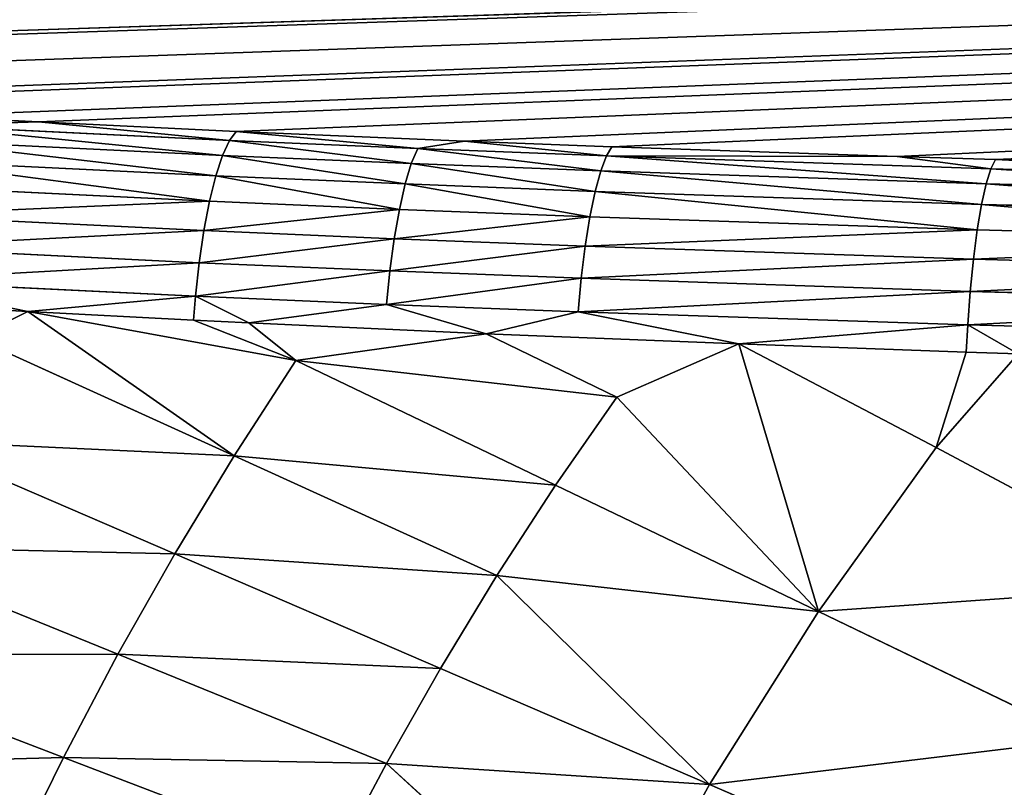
# Model space of a CAD drawing. Extents: x 0 to 500, y 0 to 390.
# Tile 350 of 656: x 112 to 139, y 246 to 267. Entities that reach past the tile are written whole.
import ezdxf

# ---------------------------------------------------------------- set-up
doc = ezdxf.new("R2010")
doc.units = 0
doc.header["$LTSCALE"] = 25.4
doc.layers.get('0').update_dxf_attribs({"linetype": 'CONTINUOUS'})

# ---------------------------------------------------------------- blocks, each defined once
blk = doc.blocks.new('ATLANTA505_-_S_STL')
at = {"color": 0}
for p, q in [((110.023, 42.652, 125.425), (113.065, 41.948, 125.582)), ((110.023, 42.652, 125.425), (113.065, 41.948, 125.582)), ((109.817, 41.843, 125.67), (113.065, 41.948, 125.582)), ((109.817, 41.843, 125.67), (113.065, 41.948, 125.582)), ((109.817, 41.843, 125.67), (118.201, 40.003, 126.079)), ((109.817, 41.843, 125.67), (118.201, 40.003, 126.079)), ((113.065, 41.948, 125.582), (118.377, 40.818, 125.834)), ((118.201, 40.003, 126.079), (113.065, 41.948, 125.582)), ((118.201, 40.003, 126.079), (113.065, 41.948, 125.582)), ((113.065, 41.948, 125.582), (118.377, 40.818, 125.834)), ((118.014, 39.165, 126.482), (109.598, 41.012, 126.071)), ((118.014, 39.165, 126.482), (109.598, 41.012, 126.071)), ((118.201, 40.003, 126.079), (118.377, 40.818, 125.834)), ((118.201, 40.003, 126.079), (118.377, 40.818, 125.834)), ((118.377, 40.818, 125.834), (124.514, 39.651, 126.093)), ((118.377, 40.818, 125.834), (124.514, 39.651, 126.093)), ((117.831, 38.381, 127.031), (109.383, 40.235, 126.618)), ((117.831, 38.381, 127.031), (109.383, 40.235, 126.618)), ((118.201, 40.003, 126.079), (118.014, 39.165, 126.482)), ((118.201, 40.003, 126.079), (118.014, 39.165, 126.482)), ((118.201, 40.003, 126.079), (123.257, 39.031, 126.296)), ((118.201, 40.003, 126.079), (123.257, 39.031, 126.296)), ((117.661, 37.687, 127.712), (109.183, 39.548, 127.298)), ((117.661, 37.687, 127.712), (109.183, 39.548, 127.298)), ((123.257, 39.031, 126.296), (124.514, 39.651, 126.093)), ((123.257, 39.031, 126.296), (124.514, 39.651, 126.093)), ((124.514, 39.651, 126.093), (128.476, 38.967, 126.246)), ((124.514, 39.651, 126.093), (128.476, 38.967, 126.246)), ((118.014, 39.165, 126.482), (117.831, 38.381, 127.031)), ((118.014, 39.165, 126.482), (117.831, 38.381, 127.031)), ((123.086, 38.19, 126.699), (118.014, 39.165, 126.482)), ((123.086, 38.19, 126.699), (118.014, 39.165, 126.482)), ((109.006, 38.98, 128.086), (117.509, 37.113, 128.501)), ((109.006, 38.98, 128.086), (117.509, 37.113, 128.501)), ((123.257, 39.031, 126.296), (123.086, 38.19, 126.699)), ((123.257, 39.031, 126.296), (123.086, 38.19, 126.699)), ((123.257, 39.031, 126.296), (128.331, 38.146, 126.493)), ((123.257, 39.031, 126.296), (128.331, 38.146, 126.493)), ((128.331, 38.146, 126.493), (128.476, 38.967, 126.246)), ((128.331, 38.146, 126.493), (128.476, 38.967, 126.246)), ((128.476, 38.967, 126.246), (136.14, 37.782, 126.509)), ((128.476, 38.967, 126.246), (136.14, 37.782, 126.509)), ((117.383, 36.68, 129.365), (108.858, 38.552, 128.948)), ((117.383, 36.68, 129.365), (108.858, 38.552, 128.948)), ((117.831, 38.381, 127.031), (117.661, 37.687, 127.712)), ((117.831, 38.381, 127.031), (117.661, 37.687, 127.712)), ((122.92, 37.403, 127.248), (117.831, 38.381, 127.031)), ((122.92, 37.403, 127.248), (117.831, 38.381, 127.031)), ((108.687, 38.166, 130.441), (112.782, 37.225, 130.674)), ((108.687, 38.166, 130.441), (112.782, 37.225, 130.674)), ((117.286, 36.396, 130.264), (108.743, 38.271, 129.847)), ((108.743, 38.271, 129.847), (112.782, 37.225, 130.674)), ((108.743, 38.271, 129.847), (112.782, 37.225, 130.674)), ((117.286, 36.396, 130.264), (108.743, 38.271, 129.847)), ((123.086, 38.19, 126.699), (122.92, 37.403, 127.248)), ((123.086, 38.19, 126.699), (122.92, 37.403, 127.248)), ((128.175, 37.302, 126.896), (123.086, 38.19, 126.699)), ((128.175, 37.302, 126.896), (123.086, 38.19, 126.699)), ((128.331, 38.146, 126.493), (128.175, 37.302, 126.896)), ((128.331, 38.146, 126.493), (128.175, 37.302, 126.896)), ((128.331, 38.146, 126.493), (136.14, 37.782, 126.509)), ((128.331, 38.146, 126.493), (136.14, 37.782, 126.509)), ((128.331, 38.146, 126.493), (138.661, 36.588, 126.839)), ((128.331, 38.146, 126.493), (138.661, 36.588, 126.839)), ((117.661, 37.687, 127.712), (117.509, 37.113, 128.501)), ((117.661, 37.687, 127.712), (117.509, 37.113, 128.501)), ((122.764, 36.706, 127.93), (117.661, 37.687, 127.712)), ((122.764, 36.706, 127.93), (117.661, 37.687, 127.712)), ((136.14, 37.782, 126.509), (138.781, 37.412, 126.591)), ((138.661, 36.588, 126.839), (136.14, 37.782, 126.509)), ((138.661, 36.588, 126.839), (136.14, 37.782, 126.509)), ((136.14, 37.782, 126.509), (138.781, 37.412, 126.591)), ((113.738, 35.616, 142.657), (106.55, 37.441, 139.902)), ((113.738, 35.616, 142.657), (106.55, 37.441, 139.902)), ((108.079, 37.434, 136.988), (115.199, 35.61, 139.887)), ((108.079, 37.434, 136.988), (115.199, 35.61, 139.887)), ((109.679, 37.432, 134.147), (116.727, 35.609, 137.186)), ((109.679, 37.432, 134.147), (116.727, 35.609, 137.186)), ((111.35, 37.436, 131.379), (112.782, 37.225, 130.674)), ((111.35, 37.436, 131.379), (112.782, 37.225, 130.674)), ((111.35, 37.436, 131.379), (118.322, 35.612, 134.554)), ((111.35, 37.436, 131.379), (118.322, 35.612, 134.554)), ((122.92, 37.403, 127.248), (122.764, 36.706, 127.93)), ((122.92, 37.403, 127.248), (122.764, 36.706, 127.93)), ((128.024, 36.512, 127.446), (122.92, 37.403, 127.248)), ((128.024, 36.512, 127.446), (122.92, 37.403, 127.248)), ((138.661, 36.588, 126.839), (138.781, 37.412, 126.591)), ((138.661, 36.588, 126.839), (138.781, 37.412, 126.591)), ((138.781, 37.412, 126.591), (149.993, 36.042, 126.896)), ((138.781, 37.412, 126.591), (149.993, 36.042, 126.896)), ((117.286, 36.396, 130.264), (112.782, 37.225, 130.674)), ((112.782, 37.225, 130.674), (117.234, 36.283, 130.908)), ((117.286, 36.396, 130.264), (112.782, 37.225, 130.674)), ((112.782, 37.225, 130.674), (119.983, 35.619, 131.99)), ((112.782, 37.225, 130.674), (117.234, 36.283, 130.908)), ((118.322, 35.612, 134.554), (112.782, 37.225, 130.674)), ((118.322, 35.612, 134.554), (112.782, 37.225, 130.674)), ((112.782, 37.225, 130.674), (119.983, 35.619, 131.99)), ((117.509, 37.113, 128.501), (117.383, 36.68, 129.365)), ((117.509, 37.113, 128.501), (117.383, 36.68, 129.365)), ((117.509, 37.113, 128.501), (122.627, 36.13, 128.72)), ((117.509, 37.113, 128.501), (122.627, 36.13, 128.72)), ((128.175, 37.302, 126.896), (128.024, 36.512, 127.446)), ((128.175, 37.302, 126.896), (128.024, 36.512, 127.446)), ((138.533, 35.74, 127.244), (128.175, 37.302, 126.896)), ((138.533, 35.74, 127.244), (128.175, 37.302, 126.896)), ((117.286, 36.396, 130.264), (117.383, 36.68, 129.365)), ((117.286, 36.396, 130.264), (117.383, 36.68, 129.365)), ((122.512, 35.694, 129.584), (117.383, 36.68, 129.365)), ((122.512, 35.694, 129.584), (117.383, 36.68, 129.365)), ((122.764, 36.706, 127.93), (122.627, 36.13, 128.72)), ((122.764, 36.706, 127.93), (122.627, 36.13, 128.72)), ((127.882, 35.813, 128.129), (122.764, 36.706, 127.93)), ((127.882, 35.813, 128.129), (122.764, 36.706, 127.93)), ((128.024, 36.512, 127.446), (127.882, 35.813, 128.129)), ((128.024, 36.512, 127.446), (127.882, 35.813, 128.129)), ((138.409, 34.946, 127.795), (128.024, 36.512, 127.446)), ((138.409, 34.946, 127.795), (128.024, 36.512, 127.446)), ((138.661, 36.588, 126.839), (138.533, 35.74, 127.244)), ((138.661, 36.588, 126.839), (138.533, 35.74, 127.244)), ((138.661, 36.588, 126.839), (149.896, 35.215, 127.145)), ((138.661, 36.588, 126.839), (149.896, 35.215, 127.145)), ((117.286, 36.396, 130.264), (117.234, 36.283, 130.908)), ((117.286, 36.396, 130.264), (117.234, 36.283, 130.908)), ((117.234, 36.283, 130.908), (118.721, 35.987, 130.981)), ((119.983, 35.619, 131.99), (117.234, 36.283, 130.908)), ((119.983, 35.619, 131.99), (117.234, 36.283, 130.908)), ((117.234, 36.283, 130.908), (118.721, 35.987, 130.981)), ((118.721, 35.987, 130.981), (117.286, 36.396, 130.264)), ((118.721, 35.987, 130.981), (117.286, 36.396, 130.264)), ((122.423, 35.409, 130.484), (117.286, 36.396, 130.264)), ((122.423, 35.409, 130.484), (117.286, 36.396, 130.264)), ((118.721, 35.987, 130.981), (122.423, 35.409, 130.484)), ((118.721, 35.987, 130.981), (122.423, 35.409, 130.484)), ((118.721, 35.987, 130.981), (125.101, 34.804, 131.273)), ((119.983, 35.619, 131.99), (118.721, 35.987, 130.981)), ((118.721, 35.987, 130.981), (125.101, 34.804, 131.273)), ((119.983, 35.619, 131.99), (118.721, 35.987, 130.981)), ((122.627, 36.13, 128.72), (122.512, 35.694, 129.584)), ((122.627, 36.13, 128.72), (122.512, 35.694, 129.584)), ((122.627, 36.13, 128.72), (127.757, 35.235, 128.919)), ((122.627, 36.13, 128.72), (127.757, 35.235, 128.919)), ((127.882, 35.813, 128.129), (127.757, 35.235, 128.919)), ((127.882, 35.813, 128.129), (127.757, 35.235, 128.919)), ((138.292, 34.243, 128.478), (127.882, 35.813, 128.129)), ((138.292, 34.243, 128.478), (127.882, 35.813, 128.129)), ((138.533, 35.74, 127.244), (138.409, 34.946, 127.795)), ((138.533, 35.74, 127.244), (138.409, 34.946, 127.795)), ((149.793, 34.363, 127.55), (138.533, 35.74, 127.244)), ((149.793, 34.363, 127.55), (138.533, 35.74, 127.244)), ((112.344, 35.627, 145.498), (113.738, 35.616, 142.657)), ((112.344, 35.627, 145.498), (113.738, 35.616, 142.657)), ((121.025, 34.013, 145.449), (113.738, 35.616, 142.657)), ((113.738, 35.616, 142.657), (115.199, 35.61, 139.887)), ((121.025, 34.013, 145.449), (113.738, 35.616, 142.657)), ((113.738, 35.616, 142.657), (115.199, 35.61, 139.887)), ((115.199, 35.61, 139.887), (116.727, 35.609, 137.186)), ((115.199, 35.61, 139.887), (122.415, 34.008, 142.825)), ((115.199, 35.61, 139.887), (116.727, 35.609, 137.186)), ((115.199, 35.61, 139.887), (122.415, 34.008, 142.825)), ((116.727, 35.609, 137.186), (118.322, 35.612, 134.554)), ((116.727, 35.609, 137.186), (118.322, 35.612, 134.554)), ((116.727, 35.609, 137.186), (123.869, 34.007, 140.266)), ((116.727, 35.609, 137.186), (123.869, 34.007, 140.266)), ((118.322, 35.612, 134.554), (119.983, 35.619, 131.99)), ((118.322, 35.612, 134.554), (119.983, 35.619, 131.99)), ((118.322, 35.612, 134.554), (125.385, 34.009, 137.773)), ((118.322, 35.612, 134.554), (125.385, 34.009, 137.773)), ((126.963, 34.015, 135.343), (119.983, 35.619, 131.99)), ((128.604, 34.025, 132.977), (119.983, 35.619, 131.99)), ((126.963, 34.015, 135.343), (119.983, 35.619, 131.99)), ((128.604, 34.025, 132.977), (119.983, 35.619, 131.99)), ((125.101, 34.804, 131.273), (119.983, 35.619, 131.99)), ((125.101, 34.804, 131.273), (119.983, 35.619, 131.99)), ((122.423, 35.409, 130.484), (122.512, 35.694, 129.584)), ((122.423, 35.409, 130.484), (122.512, 35.694, 129.584)), ((127.652, 34.798, 129.783), (122.512, 35.694, 129.584)), ((127.652, 34.798, 129.783), (122.512, 35.694, 129.584)), ((125.101, 34.804, 131.273), (122.423, 35.409, 130.484)), ((125.101, 34.804, 131.273), (122.423, 35.409, 130.484)), ((127.571, 34.511, 130.684), (122.423, 35.409, 130.484)), ((127.571, 34.511, 130.684), (122.423, 35.409, 130.484)), ((127.757, 35.235, 128.919), (127.652, 34.798, 129.783)), ((127.757, 35.235, 128.919), (127.652, 34.798, 129.783)), ((127.757, 35.235, 128.919), (138.189, 33.662, 129.269)), ((127.757, 35.235, 128.919), (138.189, 33.662, 129.269)), ((138.409, 34.946, 127.795), (138.292, 34.243, 128.478)), ((138.409, 34.946, 127.795), (138.292, 34.243, 128.478)), ((149.693, 33.567, 128.102), (138.409, 34.946, 127.795)), ((149.693, 33.567, 128.102), (138.409, 34.946, 127.795)), ((125.101, 34.804, 131.273), (127.571, 34.511, 130.684)), ((125.101, 34.804, 131.273), (127.571, 34.511, 130.684)), ((125.101, 34.804, 131.273), (131.885, 33.693, 131.547)), ((125.101, 34.804, 131.273), (128.604, 34.025, 132.977)), ((125.101, 34.804, 131.273), (131.885, 33.693, 131.547)), ((125.101, 34.804, 131.273), (128.604, 34.025, 132.977)), ((127.571, 34.511, 130.684), (127.652, 34.798, 129.783)), ((127.571, 34.511, 130.684), (127.652, 34.798, 129.783)), ((138.103, 33.222, 130.134), (127.652, 34.798, 129.783)), ((138.103, 33.222, 130.134), (127.652, 34.798, 129.783)), ((131.885, 33.693, 131.547), (127.571, 34.511, 130.684)), ((131.885, 33.693, 131.547), (127.571, 34.511, 130.684)), ((138.036, 32.932, 131.035), (127.571, 34.511, 130.684)), ((138.036, 32.932, 131.035), (127.571, 34.511, 130.684)), ((138.292, 34.243, 128.478), (138.189, 33.662, 129.269)), ((138.292, 34.243, 128.478), (138.189, 33.662, 129.269)), ((149.6, 32.861, 128.786), (138.292, 34.243, 128.478)), ((149.6, 32.861, 128.786), (138.292, 34.243, 128.478)), ((121.025, 34.013, 145.449), (122.415, 34.008, 142.825)), ((121.025, 34.013, 145.449), (122.415, 34.008, 142.825)), ((122.415, 34.008, 142.825), (123.869, 34.007, 140.266)), ((122.415, 34.008, 142.825), (123.869, 34.007, 140.266)), ((122.415, 34.008, 142.825), (131.096, 32.601, 143.385)), ((128.402, 32.607, 148.275), (122.415, 34.008, 142.825)), ((128.402, 32.607, 148.275), (122.415, 34.008, 142.825)), ((122.415, 34.008, 142.825), (131.096, 32.601, 143.385)), ((123.869, 34.007, 140.266), (125.385, 34.009, 137.773)), ((123.869, 34.007, 140.266), (125.385, 34.009, 137.773)), ((131.096, 32.601, 143.385), (123.869, 34.007, 140.266)), ((131.096, 32.601, 143.385), (123.869, 34.007, 140.266)), ((125.385, 34.009, 137.773), (126.963, 34.015, 135.343)), ((125.385, 34.009, 137.773), (126.963, 34.015, 135.343)), ((131.096, 32.601, 143.385), (125.385, 34.009, 137.773)), ((131.096, 32.601, 143.385), (125.385, 34.009, 137.773)), ((134.024, 32.608, 138.739), (125.385, 34.009, 137.773)), ((134.024, 32.608, 138.739), (125.385, 34.009, 137.773)), ((128.604, 34.025, 132.977), (126.963, 34.015, 135.343)), ((128.604, 34.025, 132.977), (126.963, 34.015, 135.343)), ((134.024, 32.608, 138.739), (126.963, 34.015, 135.343)), ((134.024, 32.608, 138.739), (126.963, 34.015, 135.343)), ((128.604, 34.025, 132.977), (131.885, 33.693, 131.547)), ((128.604, 34.025, 132.977), (131.885, 33.693, 131.547)), ((131.885, 33.693, 131.547), (138.036, 32.932, 131.035)), ((131.885, 33.693, 131.547), (138.036, 32.932, 131.035)), ((131.885, 33.693, 131.547), (137.997, 32.807, 131.766)), ((131.885, 33.693, 131.547), (137.997, 32.807, 131.766)), ((131.885, 33.693, 131.547), (137.185, 32.628, 134.331)), ((134.024, 32.608, 138.739), (131.885, 33.693, 131.547)), ((134.024, 32.608, 138.739), (131.885, 33.693, 131.547)), ((131.885, 33.693, 131.547), (137.185, 32.628, 134.331)), ((138.189, 33.662, 129.269), (138.103, 33.222, 130.134)), ((138.189, 33.662, 129.269), (138.103, 33.222, 130.134)), ((138.189, 33.662, 129.269), (149.517, 32.277, 129.578)), ((138.189, 33.662, 129.269), (149.517, 32.277, 129.578)), ((138.036, 32.932, 131.035), (138.103, 33.222, 130.134)), ((138.036, 32.932, 131.035), (138.103, 33.222, 130.134)), ((149.447, 31.835, 130.443), (138.103, 33.222, 130.134)), ((149.447, 31.835, 130.443), (138.103, 33.222, 130.134)), ((137.997, 32.807, 131.766), (138.036, 32.932, 131.035)), ((137.997, 32.807, 131.766), (138.036, 32.932, 131.035)), ((138.036, 32.932, 131.035), (139.393, 32.618, 131.813)), ((149.394, 31.544, 131.344), (138.036, 32.932, 131.035)), ((138.036, 32.932, 131.035), (139.393, 32.618, 131.813)), ((149.394, 31.544, 131.344), (138.036, 32.932, 131.035)), ((128.402, 32.607, 148.275), (131.096, 32.601, 143.385)), ((128.402, 32.607, 148.275), (131.096, 32.601, 143.385)), ((134.024, 32.608, 138.739), (131.096, 32.601, 143.385)), ((134.024, 32.608, 138.739), (131.096, 32.601, 143.385)), ((131.096, 32.601, 143.385), (138.402, 31.372, 146.54)), ((131.096, 32.601, 143.385), (138.402, 31.372, 146.54)), ((134.024, 32.608, 138.739), (137.185, 32.628, 134.331)), ((134.024, 32.608, 138.739), (137.185, 32.628, 134.331)), ((141.16, 31.379, 142.174), (134.024, 32.608, 138.739)), ((141.16, 31.379, 142.174), (134.024, 32.608, 138.739)), ((137.185, 32.628, 134.331), (137.997, 32.807, 131.766)), ((137.185, 32.628, 134.331), (137.997, 32.807, 131.766)), ((137.185, 32.628, 134.331), (139.393, 32.618, 131.813)), ((137.185, 32.628, 134.331), (139.393, 32.618, 131.813)), ((137.185, 32.628, 134.331), (144.134, 31.396, 138.032)), ((137.185, 32.628, 134.331), (144.134, 31.396, 138.032)), ((137.997, 32.807, 131.766), (139.393, 32.618, 131.813)), ((137.997, 32.807, 131.766), (139.393, 32.618, 131.813))]:
    blk.add_line(p, q, dxfattribs=at)
mesh = blk.add_polyface(dxfattribs=at)
corners = [(28.535, 105.47, 111.447), (472.057, 106.531, 111.211), (28.047, 106.531, 111.211), (31.259, 99.901, 112.686), (31.513, 99.41, 112.795), (34.61, 93.796, 114.044), (35.11, 92.948, 114.233), (37.838, 88.585, 115.204), (39.171, 86.602, 115.645), (41.22, 83.729, 116.285), (43.545, 80.698, 116.959), (44.771, 79.192, 117.294), (47.691, 75.832, 118.042), (48.529, 74.924, 118.244), (51.978, 71.428, 119.022), (52.514, 70.917, 119.136), (56.731, 67.162, 119.971), (58.971, 65.349, 120.375), (62.3, 62.857, 120.929), (63.692, 61.881, 121.146), (68.195, 58.957, 121.797), (68.804, 58.587, 121.879), (71.489, 57.024, 122.227), (74.351, 55.467, 122.574), (77.261, 53.992, 122.902), (81.078, 52.206, 123.299), (82.87, 51.421, 123.474), (88.009, 49.339, 123.937), (88.897, 49.003, 124.012), (95.577, 46.675, 124.53), (102.408, 44.62, 124.988), (103.884, 44.213, 125.078), (110.023, 42.652, 125.425), (113.065, 41.948, 125.582), (118.377, 40.818, 125.834), (124.514, 39.651, 126.093), (128.476, 38.967, 126.246), (136.14, 37.782, 126.509), (138.781, 37.412, 126.591), (149.993, 36.042, 126.896), (162.971, 34.796, 127.174), (176.085, 33.842, 127.386), (178.887, 33.672, 127.424), (191.229, 33.047, 127.563), (197.879, 32.787, 127.621), (208.103, 32.477, 127.69), (219.529, 32.239, 127.743), (227.31, 32.133, 127.766), (250.052, 32.016, 127.792), (273.346, 32.139, 127.765), (282.985, 32.281, 127.733), (297.546, 32.632, 127.655), (316.452, 33.408, 127.483), (329.899, 34.237, 127.298), (333.481, 34.503, 127.239), (342.662, 35.287, 127.064), (346.867, 35.7, 126.972), (354.288, 36.517, 126.791), (359.977, 37.231, 126.632), (364.982, 37.929, 126.476), (371.909, 39.014, 126.235), (375.283, 39.596, 126.106), (382.776, 41.032, 125.786), (388.713, 42.33, 125.497), (392.247, 43.18, 125.308), (397.699, 44.62, 124.987), (399.64, 45.174, 124.864), (405.776, 47.085, 124.439), (406.507, 47.33, 124.384), (413.14, 49.743, 123.848), (418.858, 52.131, 123.316), (419.947, 52.623, 123.207), (424.438, 54.788, 122.725), (426.329, 55.772, 122.506), (429.667, 57.624, 122.094), (432.371, 59.241, 121.734), (434.582, 60.65, 121.42), (438.026, 63.017, 120.894), (439.228, 63.895, 120.698), (443.23, 67.042, 119.998), (443.671, 67.413, 119.915), (447.818, 71.134, 119.087), (449.972, 73.253, 118.616), (452.163, 75.559, 118.103), (453.95, 77.562, 117.657), (456.366, 80.458, 117.012), (457.786, 82.269, 116.61), (460.473, 85.939, 115.793), (461.491, 87.421, 115.463), (464.457, 92.056, 114.432), (466.422, 95.411, 113.685), (468.331, 98.914, 112.905), (469.465, 101.118, 112.415)]
mesh.append_faces([[corners[k] for k in face] for face in [(0, 1, 2), (1, 91, 92)]], dxfattribs={"vtx0": -1, "color": 0})
mesh.append_faces([[corners[k] for k in face] for face in [(1, 0, 3), (1, 3, 4), (1, 4, 5), (1, 5, 6), (1, 6, 7), (1, 7, 8), (1, 8, 9), (1, 9, 10), (1, 10, 11), (1, 11, 12), (1, 12, 13), (1, 13, 14), (1, 14, 15), (1, 15, 16), (1, 16, 17), (1, 17, 18), (1, 18, 19), (1, 19, 20), (1, 20, 21), (1, 21, 22), (1, 22, 23), (1, 23, 24), (1, 24, 25), (1, 25, 26), (1, 26, 27), (1, 27, 28), (1, 28, 29), (1, 29, 30), (1, 30, 31), (1, 31, 32), (1, 32, 33), (1, 33, 34), (1, 34, 35), (1, 35, 36), (1, 36, 37), (1, 37, 38), (1, 38, 39), (1, 39, 40), (1, 40, 41), (1, 41, 42), (1, 42, 43), (1, 43, 44), (1, 44, 45), (1, 45, 46), (1, 46, 47), (1, 47, 48), (1, 48, 49), (1, 49, 50), (1, 50, 51), (1, 51, 52), (1, 52, 53), (1, 53, 54), (1, 54, 55), (1, 55, 56), (1, 56, 57), (1, 57, 58), (1, 58, 59), (1, 59, 60), (1, 60, 61), (1, 61, 62), (1, 62, 63), (1, 63, 64), (1, 64, 65), (1, 65, 66), (1, 66, 67), (1, 67, 68), (1, 68, 69), (1, 69, 70), (1, 70, 71), (1, 71, 72), (1, 72, 73), (1, 73, 74), (1, 74, 75), (1, 75, 76), (1, 76, 77), (1, 77, 78), (1, 78, 79), (1, 79, 80), (1, 80, 81), (1, 81, 82), (1, 82, 83), (1, 83, 84), (1, 84, 85), (1, 85, 86), (1, 86, 87), (1, 87, 88), (1, 88, 89), (1, 89, 90), (1, 90, 91)]], dxfattribs={"vtx0": -1, "vtx2": -1, "color": 0})
mesh = blk.add_polyface(dxfattribs=at)
corners = [(113.065, 41.948, 125.582), (110.023, 42.652, 125.425), (109.817, 41.843, 125.67)]
mesh.append_faces([[corners[k] for k in face] for face in [(0, 1, 2)]], dxfattribs={"color": 0})
mesh = blk.add_polyface(dxfattribs=at)
corners = [(118.014, 39.165, 126.482), (109.817, 41.843, 125.67), (109.598, 41.012, 126.071), (118.201, 40.003, 126.079)]
mesh.append_faces([[corners[k] for k in face] for face in [(0, 1, 2), (1, 0, 3)]], dxfattribs={"vtx0": -1, "color": 0})
mesh = blk.add_polyface(dxfattribs=at)
corners = [(118.201, 40.003, 126.079), (113.065, 41.948, 125.582), (109.817, 41.843, 125.67)]
mesh.append_faces([[corners[k] for k in face] for face in [(0, 1, 2)]], dxfattribs={"color": 0})
mesh = blk.add_polyface(dxfattribs=at)
corners = [(118.377, 40.818, 125.834), (113.065, 41.948, 125.582), (118.201, 40.003, 126.079)]
mesh.append_faces([[corners[k] for k in face] for face in [(0, 1, 2)]], dxfattribs={"color": 0})
mesh = blk.add_polyface(dxfattribs=at)
corners = [(117.831, 38.381, 127.031), (109.598, 41.012, 126.071), (109.383, 40.235, 126.618), (118.014, 39.165, 126.482)]
mesh.append_faces([[corners[k] for k in face] for face in [(0, 1, 2), (1, 0, 3)]], dxfattribs={"vtx0": -1, "color": 0})
mesh = blk.add_polyface(dxfattribs=at)
corners = [(123.257, 39.031, 126.296), (118.377, 40.818, 125.834), (118.201, 40.003, 126.079), (124.514, 39.651, 126.093)]
mesh.append_faces([[corners[k] for k in face] for face in [(0, 1, 2), (1, 0, 3)]], dxfattribs={"vtx0": -1, "color": 0})
mesh = blk.add_polyface(dxfattribs=at)
corners = [(117.661, 37.687, 127.712), (109.383, 40.235, 126.618), (109.183, 39.548, 127.298), (117.831, 38.381, 127.031)]
mesh.append_faces([[corners[k] for k in face] for face in [(0, 1, 2), (1, 0, 3)]], dxfattribs={"vtx0": -1, "color": 0})
mesh = blk.add_polyface(dxfattribs=at)
corners = [(123.086, 38.19, 126.699), (118.201, 40.003, 126.079), (118.014, 39.165, 126.482), (123.257, 39.031, 126.296)]
mesh.append_faces([[corners[k] for k in face] for face in [(0, 1, 2), (1, 0, 3)]], dxfattribs={"vtx0": -1, "color": 0})
mesh = blk.add_polyface(dxfattribs=at)
corners = [(109.006, 38.98, 128.086), (117.661, 37.687, 127.712), (109.183, 39.548, 127.298), (117.509, 37.113, 128.501)]
mesh.append_faces([[corners[k] for k in face] for face in [(0, 1, 2), (1, 0, 3)]], dxfattribs={"vtx0": -1, "color": 0})
mesh = blk.add_polyface(dxfattribs=at)
corners = [(128.331, 38.146, 126.493), (124.514, 39.651, 126.093), (123.257, 39.031, 126.296), (128.476, 38.967, 126.246)]
mesh.append_faces([[corners[k] for k in face] for face in [(0, 1, 2), (1, 0, 3)]], dxfattribs={"vtx0": -1, "color": 0})
mesh = blk.add_polyface(dxfattribs=at)
corners = [(122.92, 37.403, 127.248), (118.014, 39.165, 126.482), (117.831, 38.381, 127.031), (123.086, 38.19, 126.699)]
mesh.append_faces([[corners[k] for k in face] for face in [(0, 1, 2), (1, 0, 3)]], dxfattribs={"vtx0": -1, "color": 0})
mesh = blk.add_polyface(dxfattribs=at)
corners = [(108.858, 38.552, 128.948), (117.509, 37.113, 128.501), (109.006, 38.98, 128.086), (117.383, 36.68, 129.365)]
mesh.append_faces([[corners[k] for k in face] for face in [(0, 1, 2), (1, 0, 3)]], dxfattribs={"vtx0": -1, "color": 0})
mesh = blk.add_polyface(dxfattribs=at)
corners = [(128.175, 37.302, 126.896), (123.257, 39.031, 126.296), (123.086, 38.19, 126.699), (128.331, 38.146, 126.493)]
mesh.append_faces([[corners[k] for k in face] for face in [(0, 1, 2), (1, 0, 3)]], dxfattribs={"vtx0": -1, "color": 0})
mesh = blk.add_polyface(dxfattribs=at)
corners = [(136.14, 37.782, 126.509), (128.476, 38.967, 126.246), (128.331, 38.146, 126.493)]
mesh.append_faces([[corners[k] for k in face] for face in [(0, 1, 2)]], dxfattribs={"color": 0})
mesh = blk.add_polyface(dxfattribs=at)
corners = [(108.743, 38.271, 129.847), (117.383, 36.68, 129.365), (108.858, 38.552, 128.948), (117.286, 36.396, 130.264)]
mesh.append_faces([[corners[k] for k in face] for face in [(0, 1, 2), (1, 0, 3)]], dxfattribs={"vtx0": -1, "color": 0})
mesh = blk.add_polyface(dxfattribs=at)
corners = [(122.764, 36.706, 127.93), (117.831, 38.381, 127.031), (117.661, 37.687, 127.712), (122.92, 37.403, 127.248)]
mesh.append_faces([[corners[k] for k in face] for face in [(0, 1, 2), (1, 0, 3)]], dxfattribs={"vtx0": -1, "color": 0})
mesh = blk.add_polyface(dxfattribs=at)
corners = [(112.782, 37.225, 130.674), (108.743, 38.271, 129.847), (108.687, 38.166, 130.441)]
mesh.append_faces([[corners[k] for k in face] for face in [(0, 1, 2)]], dxfattribs={"color": 0})
mesh = blk.add_polyface(dxfattribs=at)
corners = [(111.35, 37.436, 131.379), (112.782, 37.225, 130.674), (108.687, 38.166, 130.441)]
mesh.append_faces([[corners[k] for k in face] for face in [(0, 1, 2)]], dxfattribs={"color": 0})
mesh = blk.add_polyface(dxfattribs=at)
corners = [(112.782, 37.225, 130.674), (117.286, 36.396, 130.264), (108.743, 38.271, 129.847)]
mesh.append_faces([[corners[k] for k in face] for face in [(0, 1, 2)]], dxfattribs={"color": 0})
mesh = blk.add_polyface(dxfattribs=at)
corners = [(128.024, 36.512, 127.446), (123.086, 38.19, 126.699), (122.92, 37.403, 127.248), (128.175, 37.302, 126.896)]
mesh.append_faces([[corners[k] for k in face] for face in [(0, 1, 2), (1, 0, 3)]], dxfattribs={"vtx0": -1, "color": 0})
mesh = blk.add_polyface(dxfattribs=at)
corners = [(138.533, 35.74, 127.244), (128.331, 38.146, 126.493), (128.175, 37.302, 126.896), (138.661, 36.588, 126.839)]
mesh.append_faces([[corners[k] for k in face] for face in [(0, 1, 2), (1, 0, 3)]], dxfattribs={"vtx0": -1, "color": 0})
mesh = blk.add_polyface(dxfattribs=at)
corners = [(138.661, 36.588, 126.839), (136.14, 37.782, 126.509), (128.331, 38.146, 126.493)]
mesh.append_faces([[corners[k] for k in face] for face in [(0, 1, 2)]], dxfattribs={"color": 0})
mesh = blk.add_polyface(dxfattribs=at)
corners = [(117.509, 37.113, 128.501), (122.764, 36.706, 127.93), (117.661, 37.687, 127.712), (122.627, 36.13, 128.72)]
mesh.append_faces([[corners[k] for k in face] for face in [(0, 1, 2), (1, 0, 3)]], dxfattribs={"vtx0": -1, "color": 0})
mesh = blk.add_polyface(dxfattribs=at)
corners = [(138.781, 37.412, 126.591), (136.14, 37.782, 126.509), (138.661, 36.588, 126.839)]
mesh.append_faces([[corners[k] for k in face] for face in [(0, 1, 2)]], dxfattribs={"color": 0})
mesh = blk.add_polyface(dxfattribs=at)
corners = [(105.093, 37.453, 142.891), (113.738, 35.616, 142.657), (106.55, 37.441, 139.902), (112.344, 35.627, 145.498)]
mesh.append_faces([[corners[k] for k in face] for face in [(0, 1, 2), (1, 0, 3)]], dxfattribs={"vtx0": -1, "color": 0})
mesh = blk.add_polyface(dxfattribs=at)
corners = [(106.55, 37.441, 139.902), (115.199, 35.61, 139.887), (108.079, 37.434, 136.988), (113.738, 35.616, 142.657)]
mesh.append_faces([[corners[k] for k in face] for face in [(0, 1, 2), (1, 0, 3)]], dxfattribs={"vtx0": -1, "color": 0})
mesh = blk.add_polyface(dxfattribs=at)
corners = [(108.079, 37.434, 136.988), (116.727, 35.609, 137.186), (109.679, 37.432, 134.147), (115.199, 35.61, 139.887)]
mesh.append_faces([[corners[k] for k in face] for face in [(0, 1, 2), (1, 0, 3)]], dxfattribs={"vtx0": -1, "color": 0})
mesh = blk.add_polyface(dxfattribs=at)
corners = [(109.679, 37.432, 134.147), (118.322, 35.612, 134.554), (111.35, 37.436, 131.379), (116.727, 35.609, 137.186)]
mesh.append_faces([[corners[k] for k in face] for face in [(0, 1, 2), (1, 0, 3)]], dxfattribs={"vtx0": -1, "color": 0})
mesh = blk.add_polyface(dxfattribs=at)
corners = [(118.322, 35.612, 134.554), (112.782, 37.225, 130.674), (111.35, 37.436, 131.379)]
mesh.append_faces([[corners[k] for k in face] for face in [(0, 1, 2)]], dxfattribs={"color": 0})
mesh = blk.add_polyface(dxfattribs=at)
corners = [(127.882, 35.813, 128.129), (122.92, 37.403, 127.248), (122.764, 36.706, 127.93), (128.024, 36.512, 127.446)]
mesh.append_faces([[corners[k] for k in face] for face in [(0, 1, 2), (1, 0, 3)]], dxfattribs={"vtx0": -1, "color": 0})
mesh = blk.add_polyface(dxfattribs=at)
corners = [(149.896, 35.215, 127.145), (138.781, 37.412, 126.591), (138.661, 36.588, 126.839), (149.993, 36.042, 126.896)]
mesh.append_faces([[corners[k] for k in face] for face in [(0, 1, 2), (1, 0, 3)]], dxfattribs={"vtx0": -1, "color": 0})
mesh = blk.add_polyface(dxfattribs=at)
corners = [(117.234, 36.283, 130.908), (117.286, 36.396, 130.264), (112.782, 37.225, 130.674)]
mesh.append_faces([[corners[k] for k in face] for face in [(0, 1, 2)]], dxfattribs={"color": 0})
mesh = blk.add_polyface(dxfattribs=at)
corners = [(119.983, 35.619, 131.99), (117.234, 36.283, 130.908), (112.782, 37.225, 130.674)]
mesh.append_faces([[corners[k] for k in face] for face in [(0, 1, 2)]], dxfattribs={"color": 0})
mesh = blk.add_polyface(dxfattribs=at)
corners = [(118.322, 35.612, 134.554), (119.983, 35.619, 131.99), (112.782, 37.225, 130.674)]
mesh.append_faces([[corners[k] for k in face] for face in [(0, 1, 2)]], dxfattribs={"color": 0})
mesh = blk.add_polyface(dxfattribs=at)
corners = [(117.383, 36.68, 129.365), (122.627, 36.13, 128.72), (117.509, 37.113, 128.501), (122.512, 35.694, 129.584)]
mesh.append_faces([[corners[k] for k in face] for face in [(0, 1, 2), (1, 0, 3)]], dxfattribs={"vtx0": -1, "color": 0})
mesh = blk.add_polyface(dxfattribs=at)
corners = [(138.409, 34.946, 127.795), (128.175, 37.302, 126.896), (128.024, 36.512, 127.446), (138.533, 35.74, 127.244)]
mesh.append_faces([[corners[k] for k in face] for face in [(0, 1, 2), (1, 0, 3)]], dxfattribs={"vtx0": -1, "color": 0})
mesh = blk.add_polyface(dxfattribs=at)
corners = [(117.286, 36.396, 130.264), (122.512, 35.694, 129.584), (117.383, 36.68, 129.365), (122.423, 35.409, 130.484)]
mesh.append_faces([[corners[k] for k in face] for face in [(0, 1, 2), (1, 0, 3)]], dxfattribs={"vtx0": -1, "color": 0})
mesh = blk.add_polyface(dxfattribs=at)
corners = [(122.627, 36.13, 128.72), (127.882, 35.813, 128.129), (122.764, 36.706, 127.93), (127.757, 35.235, 128.919)]
mesh.append_faces([[corners[k] for k in face] for face in [(0, 1, 2), (1, 0, 3)]], dxfattribs={"vtx0": -1, "color": 0})
mesh = blk.add_polyface(dxfattribs=at)
corners = [(138.292, 34.243, 128.478), (128.024, 36.512, 127.446), (127.882, 35.813, 128.129), (138.409, 34.946, 127.795)]
mesh.append_faces([[corners[k] for k in face] for face in [(0, 1, 2), (1, 0, 3)]], dxfattribs={"vtx0": -1, "color": 0})
mesh = blk.add_polyface(dxfattribs=at)
corners = [(149.793, 34.363, 127.55), (138.661, 36.588, 126.839), (138.533, 35.74, 127.244), (149.896, 35.215, 127.145)]
mesh.append_faces([[corners[k] for k in face] for face in [(0, 1, 2), (1, 0, 3)]], dxfattribs={"vtx0": -1, "color": 0})
mesh = blk.add_polyface(dxfattribs=at)
corners = [(118.721, 35.987, 130.981), (117.286, 36.396, 130.264), (117.234, 36.283, 130.908)]
mesh.append_faces([[corners[k] for k in face] for face in [(0, 1, 2)]], dxfattribs={"color": 0})
mesh = blk.add_polyface(dxfattribs=at)
corners = [(119.983, 35.619, 131.99), (118.721, 35.987, 130.981), (117.234, 36.283, 130.908)]
mesh.append_faces([[corners[k] for k in face] for face in [(0, 1, 2)]], dxfattribs={"color": 0})
mesh = blk.add_polyface(dxfattribs=at)
corners = [(118.721, 35.987, 130.981), (122.423, 35.409, 130.484), (117.286, 36.396, 130.264)]
mesh.append_faces([[corners[k] for k in face] for face in [(0, 1, 2)]], dxfattribs={"color": 0})
mesh = blk.add_polyface(dxfattribs=at)
corners = [(125.101, 34.804, 131.273), (122.423, 35.409, 130.484), (118.721, 35.987, 130.981)]
mesh.append_faces([[corners[k] for k in face] for face in [(0, 1, 2)]], dxfattribs={"color": 0})
mesh = blk.add_polyface(dxfattribs=at)
corners = [(119.983, 35.619, 131.99), (125.101, 34.804, 131.273), (118.721, 35.987, 130.981)]
mesh.append_faces([[corners[k] for k in face] for face in [(0, 1, 2)]], dxfattribs={"color": 0})
mesh = blk.add_polyface(dxfattribs=at)
corners = [(122.512, 35.694, 129.584), (127.757, 35.235, 128.919), (122.627, 36.13, 128.72), (127.652, 34.798, 129.783)]
mesh.append_faces([[corners[k] for k in face] for face in [(0, 1, 2), (1, 0, 3)]], dxfattribs={"vtx0": -1, "color": 0})
mesh = blk.add_polyface(dxfattribs=at)
corners = [(127.757, 35.235, 128.919), (138.292, 34.243, 128.478), (127.882, 35.813, 128.129), (138.189, 33.662, 129.269)]
mesh.append_faces([[corners[k] for k in face] for face in [(0, 1, 2), (1, 0, 3)]], dxfattribs={"vtx0": -1, "color": 0})
mesh = blk.add_polyface(dxfattribs=at)
corners = [(149.693, 33.567, 128.102), (138.533, 35.74, 127.244), (138.409, 34.946, 127.795), (149.793, 34.363, 127.55)]
mesh.append_faces([[corners[k] for k in face] for face in [(0, 1, 2), (1, 0, 3)]], dxfattribs={"vtx0": -1, "color": 0})
mesh = blk.add_polyface(dxfattribs=at)
corners = [(112.344, 35.627, 145.498), (121.025, 34.013, 145.449), (113.738, 35.616, 142.657), (119.697, 34.023, 148.14)]
mesh.append_faces([[corners[k] for k in face] for face in [(0, 1, 2), (1, 0, 3)]], dxfattribs={"vtx0": -1, "color": 0})
mesh = blk.add_polyface(dxfattribs=at)
corners = [(113.738, 35.616, 142.657), (122.415, 34.008, 142.825), (115.199, 35.61, 139.887), (121.025, 34.013, 145.449)]
mesh.append_faces([[corners[k] for k in face] for face in [(0, 1, 2), (1, 0, 3)]], dxfattribs={"vtx0": -1, "color": 0})
mesh = blk.add_polyface(dxfattribs=at)
corners = [(115.199, 35.61, 139.887), (123.869, 34.007, 140.266), (116.727, 35.609, 137.186), (122.415, 34.008, 142.825)]
mesh.append_faces([[corners[k] for k in face] for face in [(0, 1, 2), (1, 0, 3)]], dxfattribs={"vtx0": -1, "color": 0})
mesh = blk.add_polyface(dxfattribs=at)
corners = [(116.727, 35.609, 137.186), (125.385, 34.009, 137.773), (118.322, 35.612, 134.554), (123.869, 34.007, 140.266)]
mesh.append_faces([[corners[k] for k in face] for face in [(0, 1, 2), (1, 0, 3)]], dxfattribs={"vtx0": -1, "color": 0})
mesh = blk.add_polyface(dxfattribs=at)
corners = [(118.322, 35.612, 134.554), (126.963, 34.015, 135.343), (119.983, 35.619, 131.99), (125.385, 34.009, 137.773)]
mesh.append_faces([[corners[k] for k in face] for face in [(0, 1, 2), (1, 0, 3)]], dxfattribs={"vtx0": -1, "color": 0})
mesh = blk.add_polyface(dxfattribs=at)
corners = [(126.963, 34.015, 135.343), (128.604, 34.025, 132.977), (119.983, 35.619, 131.99)]
mesh.append_faces([[corners[k] for k in face] for face in [(0, 1, 2)]], dxfattribs={"color": 0})
mesh = blk.add_polyface(dxfattribs=at)
corners = [(128.604, 34.025, 132.977), (125.101, 34.804, 131.273), (119.983, 35.619, 131.99)]
mesh.append_faces([[corners[k] for k in face] for face in [(0, 1, 2)]], dxfattribs={"color": 0})
mesh = blk.add_polyface(dxfattribs=at)
corners = [(122.423, 35.409, 130.484), (127.652, 34.798, 129.783), (122.512, 35.694, 129.584), (127.571, 34.511, 130.684)]
mesh.append_faces([[corners[k] for k in face] for face in [(0, 1, 2), (1, 0, 3)]], dxfattribs={"vtx0": -1, "color": 0})
mesh = blk.add_polyface(dxfattribs=at)
corners = [(125.101, 34.804, 131.273), (127.571, 34.511, 130.684), (122.423, 35.409, 130.484)]
mesh.append_faces([[corners[k] for k in face] for face in [(0, 1, 2)]], dxfattribs={"color": 0})
mesh = blk.add_polyface(dxfattribs=at)
corners = [(127.652, 34.798, 129.783), (138.189, 33.662, 129.269), (127.757, 35.235, 128.919), (138.103, 33.222, 130.134)]
mesh.append_faces([[corners[k] for k in face] for face in [(0, 1, 2), (1, 0, 3)]], dxfattribs={"vtx0": -1, "color": 0})
mesh = blk.add_polyface(dxfattribs=at)
corners = [(149.6, 32.861, 128.786), (138.409, 34.946, 127.795), (138.292, 34.243, 128.478), (149.693, 33.567, 128.102)]
mesh.append_faces([[corners[k] for k in face] for face in [(0, 1, 2), (1, 0, 3)]], dxfattribs={"vtx0": -1, "color": 0})
mesh = blk.add_polyface(dxfattribs=at)
corners = [(131.885, 33.693, 131.547), (127.571, 34.511, 130.684), (125.101, 34.804, 131.273)]
mesh.append_faces([[corners[k] for k in face] for face in [(0, 1, 2)]], dxfattribs={"color": 0})
mesh = blk.add_polyface(dxfattribs=at)
corners = [(128.604, 34.025, 132.977), (131.885, 33.693, 131.547), (125.101, 34.804, 131.273)]
mesh.append_faces([[corners[k] for k in face] for face in [(0, 1, 2)]], dxfattribs={"color": 0})
mesh = blk.add_polyface(dxfattribs=at)
corners = [(127.571, 34.511, 130.684), (138.103, 33.222, 130.134), (127.652, 34.798, 129.783), (138.036, 32.932, 131.035)]
mesh.append_faces([[corners[k] for k in face] for face in [(0, 1, 2), (1, 0, 3)]], dxfattribs={"vtx0": -1, "color": 0})
mesh = blk.add_polyface(dxfattribs=at)
corners = [(131.885, 33.693, 131.547), (138.036, 32.932, 131.035), (127.571, 34.511, 130.684)]
mesh.append_faces([[corners[k] for k in face] for face in [(0, 1, 2)]], dxfattribs={"color": 0})
mesh = blk.add_polyface(dxfattribs=at)
corners = [(138.189, 33.662, 129.269), (149.6, 32.861, 128.786), (138.292, 34.243, 128.478), (149.517, 32.277, 129.578)]
mesh.append_faces([[corners[k] for k in face] for face in [(0, 1, 2), (1, 0, 3)]], dxfattribs={"vtx0": -1, "color": 0})
mesh = blk.add_polyface(dxfattribs=at)
corners = [(128.402, 32.607, 148.275), (122.415, 34.008, 142.825), (121.025, 34.013, 145.449)]
mesh.append_faces([[corners[k] for k in face] for face in [(0, 1, 2)]], dxfattribs={"color": 0})
mesh = blk.add_polyface(dxfattribs=at)
corners = [(131.096, 32.601, 143.385), (123.869, 34.007, 140.266), (122.415, 34.008, 142.825)]
mesh.append_faces([[corners[k] for k in face] for face in [(0, 1, 2)]], dxfattribs={"color": 0})
mesh = blk.add_polyface(dxfattribs=at)
corners = [(128.402, 32.607, 148.275), (131.096, 32.601, 143.385), (122.415, 34.008, 142.825)]
mesh.append_faces([[corners[k] for k in face] for face in [(0, 1, 2)]], dxfattribs={"color": 0})
mesh = blk.add_polyface(dxfattribs=at)
corners = [(131.096, 32.601, 143.385), (125.385, 34.009, 137.773), (123.869, 34.007, 140.266)]
mesh.append_faces([[corners[k] for k in face] for face in [(0, 1, 2)]], dxfattribs={"color": 0})
mesh = blk.add_polyface(dxfattribs=at)
corners = [(134.024, 32.608, 138.739), (126.963, 34.015, 135.343), (125.385, 34.009, 137.773)]
mesh.append_faces([[corners[k] for k in face] for face in [(0, 1, 2)]], dxfattribs={"color": 0})
mesh = blk.add_polyface(dxfattribs=at)
corners = [(131.096, 32.601, 143.385), (134.024, 32.608, 138.739), (125.385, 34.009, 137.773)]
mesh.append_faces([[corners[k] for k in face] for face in [(0, 1, 2)]], dxfattribs={"color": 0})
mesh = blk.add_polyface(dxfattribs=at)
corners = [(128.604, 34.025, 132.977), (134.024, 32.608, 138.739), (131.885, 33.693, 131.547), (126.963, 34.015, 135.343)]
mesh.append_faces([[corners[k] for k in face] for face in [(0, 1, 2), (1, 0, 3)]], dxfattribs={"vtx0": -1, "color": 0})
mesh = blk.add_polyface(dxfattribs=at)
corners = [(137.997, 32.807, 131.766), (138.036, 32.932, 131.035), (131.885, 33.693, 131.547)]
mesh.append_faces([[corners[k] for k in face] for face in [(0, 1, 2)]], dxfattribs={"color": 0})
mesh = blk.add_polyface(dxfattribs=at)
corners = [(137.185, 32.628, 134.331), (137.997, 32.807, 131.766), (131.885, 33.693, 131.547)]
mesh.append_faces([[corners[k] for k in face] for face in [(0, 1, 2)]], dxfattribs={"color": 0})
mesh = blk.add_polyface(dxfattribs=at)
corners = [(134.024, 32.608, 138.739), (137.185, 32.628, 134.331), (131.885, 33.693, 131.547)]
mesh.append_faces([[corners[k] for k in face] for face in [(0, 1, 2)]], dxfattribs={"color": 0})
mesh = blk.add_polyface(dxfattribs=at)
corners = [(138.103, 33.222, 130.134), (149.517, 32.277, 129.578), (138.189, 33.662, 129.269), (149.447, 31.835, 130.443)]
mesh.append_faces([[corners[k] for k in face] for face in [(0, 1, 2), (1, 0, 3)]], dxfattribs={"vtx0": -1, "color": 0})
mesh = blk.add_polyface(dxfattribs=at)
corners = [(138.036, 32.932, 131.035), (149.447, 31.835, 130.443), (138.103, 33.222, 130.134), (149.394, 31.544, 131.344)]
mesh.append_faces([[corners[k] for k in face] for face in [(0, 1, 2), (1, 0, 3)]], dxfattribs={"vtx0": -1, "color": 0})
mesh = blk.add_polyface(dxfattribs=at)
corners = [(139.393, 32.618, 131.813), (138.036, 32.932, 131.035), (137.997, 32.807, 131.766)]
mesh.append_faces([[corners[k] for k in face] for face in [(0, 1, 2)]], dxfattribs={"color": 0})
mesh = blk.add_polyface(dxfattribs=at)
corners = [(139.393, 32.618, 131.813), (149.394, 31.544, 131.344), (138.036, 32.932, 131.035)]
mesh.append_faces([[corners[k] for k in face] for face in [(0, 1, 2)]], dxfattribs={"color": 0})
mesh = blk.add_polyface(dxfattribs=at)
corners = [(128.402, 32.607, 148.275), (138.402, 31.372, 146.54), (131.096, 32.601, 143.385), (135.863, 31.377, 151.134)]
mesh.append_faces([[corners[k] for k in face] for face in [(0, 1, 2), (1, 0, 3)]], dxfattribs={"vtx0": -1, "color": 0})
mesh = blk.add_polyface(dxfattribs=at)
corners = [(131.096, 32.601, 143.385), (141.16, 31.379, 142.174), (134.024, 32.608, 138.739), (138.402, 31.372, 146.54)]
mesh.append_faces([[corners[k] for k in face] for face in [(0, 1, 2), (1, 0, 3)]], dxfattribs={"vtx0": -1, "color": 0})
mesh = blk.add_polyface(dxfattribs=at)
corners = [(134.024, 32.608, 138.739), (144.134, 31.396, 138.032), (137.185, 32.628, 134.331), (141.16, 31.379, 142.174)]
mesh.append_faces([[corners[k] for k in face] for face in [(0, 1, 2), (1, 0, 3)]], dxfattribs={"vtx0": -1, "color": 0})
mesh = blk.add_polyface(dxfattribs=at)
corners = [(137.185, 32.628, 134.331), (139.393, 32.618, 131.813), (137.997, 32.807, 131.766)]
mesh.append_faces([[corners[k] for k in face] for face in [(0, 1, 2)]], dxfattribs={"color": 0})
mesh = blk.add_polyface(dxfattribs=at)
corners = [(144.134, 31.396, 138.032), (139.393, 32.618, 131.813), (137.185, 32.628, 134.331)]
mesh.append_faces([[corners[k] for k in face] for face in [(0, 1, 2)]], dxfattribs={"color": 0})
mesh = blk.add_polyface(dxfattribs=at)
corners = [(138.402, 31.372, 146.54), (148.364, 30.307, 145.647), (141.16, 31.379, 142.174), (145.781, 30.301, 149.728)]
mesh.append_faces([[corners[k] for k in face] for face in [(0, 1, 2), (1, 0, 3)]], dxfattribs={"vtx0": -1, "color": 0})

msp = doc.modelspace()

# ---------------------------------------------------------------- block references
at = {"color": 254, "extrusion": (0, -1, 1.11022e-16)}
msp.add_blockref('ATLANTA505_-_S_STL', (-0.149, -0.01, -389.852), dxfattribs=at)

doc.saveas('drawing.dxf')
